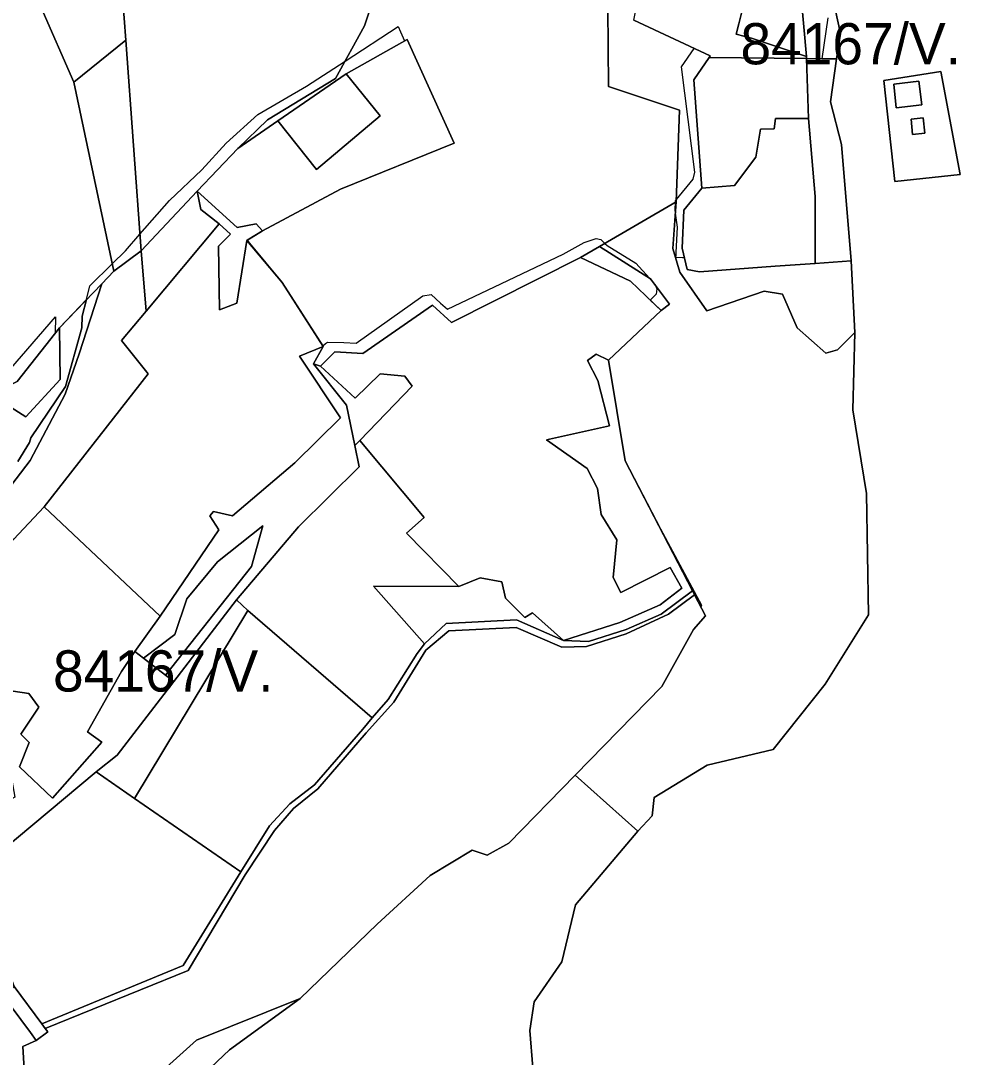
# Model space of a CAD drawing. Extents: x -477304 to -465429, y -1159113 to -1149210.
# Drawn here: x -472814.2 to -472472.1, y -1151513.5 to -1151136.1 of the extents above; entities that cross this region are included whole.
import ezdxf

# ---------------------------------------------------------------- set-up
doc = ezdxf.new("R2010")
doc.units = 0
for name, color, linetype in [('BPEJ_s', 7, 'Continuous'), ('orna_s', 7, 'Continuous'), ('ostatni_s', 7, 'Continuous'), ('PUPFL_s', 7, 'Continuous'), ('trav_porost_s', 7, 'Continuous'), ('zahrada_s', 7, 'Continuous')]:
    doc.layers.add(name, color=color, linetype=linetype)

msp = doc.modelspace()

# ---------------------------------------------------------------- linework, layer by layer
at = {"layer": 'BPEJ_s'}
msp.add_line((-472665.13, -1151447.32), (-472684.42, -1151465.03), dxfattribs=at)
for points in [[(-472520.34, -1151135), (-472522.49, -1151149.92), (-472517.14, -1151149.98), (-472519.39, -1151165.53), (-472515.35, -1151181.08), (-472511.86, -1151223.5), (-472524.92, -1151224.41), (-472539.48, -1151225.43), (-472567.05, -1151227.51), (-472571.55, -1151226.59), (-472572.55, -1151222.37), (-472573.18, -1151222.36), (-472575.61, -1151222.33), (-472575.57, -1151221.38), (-472575.53, -1151220.45), (-472575.1, -1151211.28), (-472575.79, -1151206.12), (-472575.95, -1151204.89), (-472575.78, -1151202.13), (-472575.74, -1151201.48), (-472575.46, -1151201.15), (-472569.35, -1151193.81), (-472568.71, -1151191.25), (-472573.61, -1151152.9), (-472568.93, -1151146.14), (-472590.93, -1151135.89)], [(-472520.34, -1151135), (-472522.49, -1151149.92), (-472517.14, -1151149.98), (-472519.39, -1151165.53), (-472515.35, -1151181.08), (-472511.86, -1151223.5), (-472524.92, -1151224.41), (-472539.48, -1151225.43), (-472567.05, -1151227.51), (-472571.55, -1151226.59), (-472572.55, -1151222.37), (-472573.18, -1151222.36), (-472575.61, -1151222.33), (-472575.57, -1151221.38), (-472575.53, -1151220.45), (-472575.1, -1151211.28), (-472575.79, -1151206.12), (-472575.95, -1151204.89), (-472575.78, -1151202.13), (-472575.74, -1151201.48), (-472575.46, -1151201.15), (-472569.35, -1151193.81), (-472568.71, -1151191.25), (-472573.61, -1151152.9), (-472568.93, -1151146.14), (-472590.93, -1151135.89)], [(-472820.14, -1151265.4), (-472801.6, -1151243.88), (-472801.66, -1151249.87), (-472800.13, -1151247.93), (-472790.29, -1151237.63), (-472789.03, -1151232.59), (-472780.92, -1151224.62), (-472776.03, -1151219.81), (-472770.8, -1151213.81), (-472760.05, -1151201.48), (-472748.33, -1151190.4), (-472739.38, -1151180.6), (-472727.88, -1151170.16), (-472710.19, -1151159.93), (-472696.11, -1151150.76), (-472676.73, -1151138.14), (-472675.89, -1151140.11), (-472674.49, -1151143.38), (-472673.52, -1151142.83), (-472656.43, -1151180.59), (-472697.72, -1151197.39), (-472726.16, -1151212.52), (-472731.75, -1151215.98), (-472730.96, -1151217.08), (-472718.96, -1151231.32), (-472704.2, -1151254.49), (-472703.22, -1151253.65), (-472702.52, -1151253.05), (-472696.57, -1151253.29), (-472692.08, -1151253.47), (-472667.79, -1151236.21), (-472664.81, -1151235.79), (-472661.31, -1151238.91), (-472658.84, -1151241.11), (-472641.73, -1151232.95), (-472616.65, -1151221.08), (-472608.98, -1151216.82), (-472604.72, -1151215.33), (-472603.01, -1151215.76), (-472601.49, -1151217.14), (-472600.67, -1151217.89), (-472590.23, -1151224.28), (-472585.29, -1151229.81), (-472583.88, -1151231.4), (-472583.2, -1151232.16), (-472583.07, -1151232.47), (-472582.56, -1151233.66), (-472582.77, -1151235.57), (-472584.99, -1151237.82), (-472581.04, -1151241.62), (-472600.19, -1151259.69), (-472594.13, -1151296.29), (-472581.3, -1151321.08), (-472566.36, -1151348.93), (-472566.56, -1151349.56), (-472564.89, -1151352.8), (-472569.2, -1151357.73), (-472580.78, -1151378.5), (-472612.28, -1151410.8), (-472636.47, -1151435.6), (-472644.39, -1151439.89), (-472649.87, -1151438.06), (-472665.13, -1151447.32)], [(-472815.24, -1151296.51), (-472810.98, -1151289.7), (-472810.55, -1151287.99), (-472797.98, -1151269.24), (-472792.01, -1151247.93), (-472791.8, -1151243.67), (-472790.29, -1151237.63), (-472789.03, -1151232.59), (-472780.92, -1151224.62), (-472776.03, -1151219.81), (-472770.8, -1151213.81), (-472760.05, -1151201.48), (-472748.33, -1151190.4), (-472739.38, -1151180.6), (-472727.88, -1151170.16), (-472710.19, -1151159.93), (-472696.11, -1151150.76), (-472676.73, -1151138.14), (-472675.89, -1151140.11), (-472674.49, -1151143.38), (-472673.52, -1151142.83), (-472656.43, -1151180.59), (-472697.72, -1151197.39), (-472726.16, -1151212.52), (-472731.75, -1151215.98), (-472730.96, -1151217.08), (-472718.96, -1151231.32), (-472704.2, -1151254.49), (-472703.22, -1151253.65), (-472702.52, -1151253.05), (-472696.57, -1151253.29), (-472692.08, -1151253.47), (-472667.79, -1151236.21), (-472664.81, -1151235.79), (-472661.31, -1151238.91), (-472658.84, -1151241.11), (-472641.73, -1151232.95), (-472616.65, -1151221.08), (-472608.98, -1151216.82), (-472604.72, -1151215.33), (-472603.01, -1151215.76), (-472601.49, -1151217.14), (-472600.67, -1151217.89), (-472590.23, -1151224.28), (-472585.29, -1151229.81), (-472583.88, -1151231.4), (-472583.2, -1151232.16), (-472583.07, -1151232.47), (-472582.56, -1151233.66), (-472582.77, -1151235.57), (-472584.99, -1151237.82), (-472581.04, -1151241.62), (-472600.19, -1151259.69), (-472594.13, -1151296.29), (-472581.3, -1151321.08), (-472566.36, -1151348.93), (-472566.56, -1151349.56), (-472564.89, -1151352.8), (-472569.2, -1151357.73), (-472580.78, -1151378.5), (-472612.28, -1151410.8), (-472636.47, -1151435.6), (-472644.39, -1151439.89), (-472649.87, -1151438.06), (-472665.13, -1151447.32), (-472684.42, -1151465.03), (-472712.49, -1151492.09), (-472738.25, -1151510.84)], [(-472820.14, -1151265.4), (-472801.6, -1151243.88), (-472801.66, -1151249.87), (-472800.13, -1151247.93), (-472790.29, -1151237.63)], [(-472790.29, -1151237.63), (-472791.8, -1151243.67), (-472792.01, -1151247.93), (-472797.98, -1151269.24), (-472810.55, -1151287.99), (-472810.98, -1151289.7), (-472815.24, -1151296.51)], [(-472684.42, -1151465.03), (-472712.49, -1151492.09), (-472738.25, -1151510.84), (-472770.01, -1151540.91), (-472747.07, -1151575.8), (-472767.95, -1151578.74), (-472765.59, -1151584.6), (-472763.67, -1151590.56), (-472764.1, -1151591.41), (-472790.52, -1151596.31), (-472802.41, -1151597.86), (-472812.67, -1151599.19), (-472813.53, -1151599.3), (-472829.51, -1151598.45)], [(-472738.25, -1151510.84), (-472770.01, -1151540.91), (-472747.07, -1151575.8), (-472767.95, -1151578.74), (-472765.59, -1151584.6), (-472763.67, -1151590.56), (-472764.1, -1151591.41), (-472790.52, -1151596.31), (-472802.41, -1151597.86), (-472812.67, -1151599.19), (-472813.53, -1151599.3), (-472829.51, -1151598.45)]]:
    msp.add_lwpolyline(points, dxfattribs=at)
at = {"layer": 'orna_s'}
msp.add_lwpolyline([(-472566.13, -1151197.02), (-472569.07, -1151157.58), (-472563.53, -1151149.48), (-472528.05, -1151149.86), (-472527.29, -1151171.7), (-472539.34, -1151171.65), (-472539.86, -1151175.45), (-472544.82, -1151175.51), (-472546.49, -1151185.69), (-472554.33, -1151196.02)], close=True, dxfattribs=at)
at = {"layer": 'ostatni_s'}
for points in [[(-472548.48, -1151120.06), (-472546.23, -1151099.53), (-472550.85, -1151081.1), (-472541.62, -1151081.5), (-472533.2, -1151104.26), (-472531.99, -1151105.71), (-472528.07, -1151149.09), (-472548.15, -1151142.45), (-472553.67, -1151140.94), (-472552.73, -1151137.19)], [(-472528.07, -1151149.09), (-472531.99, -1151105.71), (-472523.67, -1151112.65), (-472521.22, -1151115.09), (-472515.69, -1151140.68), (-472517.14, -1151149.98), (-472528.05, -1151149.86)], [(-472706.55, -1151190.23), (-472720.54, -1151172.46), (-472695.7, -1151155.34), (-472683.3, -1151170.74)], [(-472472.07, -1151192.09), (-472495.88, -1151194.6), (-472499.96, -1151157.84), (-472479.09, -1151154.54)], [(-472496.32, -1151159.1), (-472495.4, -1151167.81), (-472486.06, -1151166.74), (-472487.18, -1151158.07)], [(-472486.06, -1151166.74), (-472495.4, -1151167.81), (-472496.32, -1151159.1), (-472487.18, -1151158.07)], [(-472485.03, -1151177.02), (-472485.59, -1151171.46), (-472489.98, -1151171.89), (-472489.43, -1151177.46)], [(-472489.43, -1151177.46), (-472489.98, -1151171.89), (-472485.59, -1151171.46), (-472485.03, -1151177.02)], [(-472758.12, -1151359.53), (-472769.5, -1151368.19), (-472772.64, -1151365.77), (-472763.39, -1151352.89), (-472742.08, -1151321.41), (-472745.39, -1151316.34), (-472744.01, -1151314.73), (-472737.11, -1151316.33), (-472714.39, -1151297.09), (-472697.83, -1151280.63), (-472712.75, -1151258.17), (-472704.09, -1151254.66), (-472707.6, -1151260.98), (-472695.54, -1151276.06), (-472692.52, -1151290.72), (-472690.92, -1151298.52), (-472713.1, -1151320.37), (-472735.64, -1151346.93), (-472758.5, -1151376.66), (-472761.52, -1151374.33), (-472730.18, -1151334.75), (-472726.04, -1151319.94), (-472742.62, -1151333.09), (-472753.69, -1151346.53)], [(-472716.21, -1151421.25), (-472707.29, -1151414.31), (-472689.67, -1151393.98), (-472686.23, -1151389.95), (-472680.44, -1151383.29), (-472669.87, -1151366.46), (-472667.19, -1151362.93), (-472659.28, -1151355.58), (-472633.72, -1151354.25), (-472616.6, -1151361.79), (-472607.44, -1151362.13), (-472593.71, -1151357.72), (-472581.04, -1151352.13), (-472569.61, -1151343.67), (-472568.89, -1151345.06), (-472578.29, -1151352.19), (-472593.74, -1151359.38), (-472608.23, -1151363.9), (-472617.22, -1151364.13), (-472633.78, -1151356.97), (-472658.34, -1151358.28), (-472666.65, -1151365.31), (-472678.36, -1151384.19), (-472688.37, -1151395.35), (-472706.05, -1151415.82), (-472714.89, -1151422.96), (-472721.8, -1151430.99), (-472732.51, -1151447.06), (-472753.26, -1151481.87), (-472805.31, -1151503.03), (-472806.52, -1151501.4), (-472755.05, -1151480.14), (-472734.13, -1151446.04), (-472723.62, -1151429.2)], [(-472731.49, -1151350.77), (-472772.77, -1151419.29), (-472786.75, -1151409.61), (-472779.11, -1151403.46), (-472758.5, -1151376.66), (-472735.64, -1151346.93)], [(-472808.55, -1151507.36), (-472810.68, -1151504.49), (-472820.84, -1151490.82), (-472816.68, -1151487.73), (-472806.52, -1151501.4), (-472805.31, -1151503.03), (-472804.39, -1151504.27)]]:
    msp.add_lwpolyline(points, close=True, dxfattribs=at)
at = {"layer": 'PUPFL_s'}
for points in [[(-472511.86, -1151223.5), (-472515.35, -1151181.08), (-472519.39, -1151165.53), (-472517.14, -1151149.98), (-472515.69, -1151140.68), (-472521.22, -1151115.09), (-472523.67, -1151112.65), (-472515.48, -1151104.46), (-472512.71, -1151103.23), (-472515.37, -1151099.56), (-472518.08, -1151100.57), (-472524.41, -1151107.97), (-472528.98, -1151105.41), (-472531.99, -1151105.71), (-472533.2, -1151104.26), (-472541.62, -1151081.5), (-472545.08, -1151072.45), (-472549.43, -1151027.36), (-472548.78, -1150993.53), (-472555.63, -1150982.18), (-472560.78, -1150978.61), (-472562.67, -1150977.31), (-472574.69, -1150941.16)], [(-472600.44, -1151131.3), (-472600.15, -1151159.95), (-472574.37, -1151168.57), (-472575.49, -1151201.96), (-472603.45, -1151218.29), (-472610.35, -1151222.32), (-472657.4, -1151245.95), (-472664.25, -1151239.65), (-472689.69, -1151257.26), (-472699.79, -1151256.59), (-472705.11, -1151261.86), (-472707.6, -1151260.98), (-472704.09, -1151254.66), (-472718.96, -1151231.32), (-472731.84, -1151216.03), (-472726.16, -1151212.52), (-472697.72, -1151197.39), (-472656.43, -1151180.59), (-472673.52, -1151142.83), (-472695.7, -1151155.34), (-472720.54, -1151172.46), (-472735.15, -1151182.53), (-472724.33, -1151172.09), (-472699.61, -1151157.12), (-472689.04, -1151137.9), (-472683.43, -1151120.94)], [(-472590.93, -1151135.89), (-472563.13, -1151148.84), (-472563.53, -1151149.48), (-472569.07, -1151157.58), (-472566.13, -1151197.02), (-472572.76, -1151205.04), (-472573.39, -1151218.83), (-472571.55, -1151226.59), (-472567.05, -1151227.51), (-472539.48, -1151225.43), (-472524.92, -1151224.41), (-472511.86, -1151223.5), (-472510.5, -1151249.54), (-472516.75, -1151255.89), (-472521.01, -1151257.06), (-472531.41, -1151247.92), (-472536.84, -1151235.67), (-472543.43, -1151234.54), (-472564.39, -1151241.74), (-472574.24, -1151227.64), (-472576.72, -1151218.98), (-472575.49, -1151201.96), (-472574.37, -1151168.57), (-472600.15, -1151159.95), (-472600.44, -1151131.3)], [(-472540.21, -1151401.46), (-472521.3, -1151377.69), (-472505.55, -1151352.36), (-472506.18, -1151308.26), (-472511.17, -1151277.73), (-472510.5, -1151249.54), (-472511.86, -1151223.5)], [(-472627.75, -1151517.35), (-472628.87, -1151503.78), (-472627.26, -1151493.29), (-472617.2, -1151478.73), (-472612.21, -1151458.05), (-472589.46, -1151431.18), (-472584.26, -1151425.55), (-472583.56, -1151418.87), (-472564.26, -1151407.09), (-472540.21, -1151401.46)]]:
    msp.add_lwpolyline(points, dxfattribs=at)
for points in [[(-472784.74, -1151231.82), (-472800.13, -1151247.93), (-472815.51, -1151267.4), (-472841.45, -1151280.15), (-472880.15, -1151302.1), (-472887.4, -1151303.82), (-472899.09, -1151305.49), (-472900.89, -1151210.25), (-472862.76, -1151187.22), (-472852.04, -1151157.63), (-472831.17, -1151093.14), (-472826.52, -1151063.33), (-472819.82, -1151045.13), (-472815.02, -1151016.52), (-472785.14, -1151019.14), (-472782.66, -1151052.84), (-472791.86, -1151052.57), (-472792.38, -1151046.83), (-472810.83, -1151054.32), (-472813.2, -1151075.58), (-472806.89, -1151131.05), (-472794.86, -1151158.44), (-472780.37, -1151227.24)], [(-472806.89, -1151131.05), (-472813.2, -1151075.58), (-472810.83, -1151054.32), (-472792.38, -1151046.83), (-472791.86, -1151052.57), (-472782.66, -1151052.84), (-472782.14, -1151059.84), (-472777.19, -1151127.02), (-472776, -1151143.17), (-472794.86, -1151158.44)], [(-472776, -1151143.17), (-472777.19, -1151127.02), (-472761.14, -1151122.75), (-472716.37, -1151111.28), (-472684.93, -1151102.34), (-472683.43, -1151120.94), (-472689.04, -1151137.9), (-472699.61, -1151157.12), (-472724.33, -1151172.09), (-472735.15, -1151182.53), (-472749.98, -1151198.17), (-472770.36, -1151219.81)], [(-472794.86, -1151158.44), (-472776, -1151143.17), (-472770.36, -1151219.81), (-472780.37, -1151227.24)], [(-472472.07, -1151192.09), (-472479.09, -1151154.54), (-472499.96, -1151157.84), (-472495.88, -1151194.6)], [(-472749.98, -1151198.17), (-472748.58, -1151204.79), (-472742.02, -1151209.97), (-472768.54, -1151241.83), (-472770.36, -1151219.81)], [(-472583.56, -1151418.87), (-472584.26, -1151425.55), (-472589.46, -1151431.18), (-472612.28, -1151410.8), (-472580.78, -1151378.5), (-472569.2, -1151357.73), (-472564.89, -1151352.8), (-472568.89, -1151345.06), (-472569.61, -1151343.67), (-472594.13, -1151296.29), (-472600.19, -1151259.69), (-472581.04, -1151241.62), (-472577.93, -1151239.22), (-472584.89, -1151230.07), (-472603.45, -1151218.29), (-472575.49, -1151201.96), (-472576.72, -1151218.98), (-472574.24, -1151227.64), (-472564.39, -1151241.74), (-472543.43, -1151234.54), (-472536.84, -1151235.67), (-472531.41, -1151247.92), (-472521.01, -1151257.06), (-472516.75, -1151255.89), (-472510.5, -1151249.54), (-472511.17, -1151277.73), (-472506.18, -1151308.26), (-472505.55, -1151352.36), (-472521.3, -1151377.69), (-472540.21, -1151401.46), (-472564.26, -1151407.09)], [(-472822.55, -1151319.43), (-472826.26, -1151316.18), (-472810.75, -1151296.18), (-472797.99, -1151272.02), (-472792.95, -1151257.35), (-472784.74, -1151231.82), (-472780.37, -1151227.24), (-472770.36, -1151219.81), (-472768.54, -1151241.83), (-472777.56, -1151252.52), (-472767.84, -1151264.67), (-472805.71, -1151313.09), (-472816.9, -1151324.98)], [(-472592.19, -1151230.91), (-472610.35, -1151222.32), (-472603.45, -1151218.29), (-472584.89, -1151230.07), (-472577.93, -1151239.22), (-472581.04, -1151241.62)], [(-472632.39, -1151527.85), (-472694.29, -1151553.6), (-472750.85, -1151635.19), (-472771.4, -1151661.91), (-472778.88, -1151644.93), (-472792.4, -1151625.73), (-472813.38, -1151598.25), (-472780.49, -1151580.51), (-472747.07, -1151575.8), (-472770.01, -1151540.91), (-472738.25, -1151510.84), (-472712.49, -1151492.09), (-472684.42, -1151465.03), (-472665.13, -1151447.32), (-472649.87, -1151438.06), (-472644.39, -1151439.89), (-472636.47, -1151435.6), (-472612.28, -1151410.8), (-472589.46, -1151431.18), (-472612.21, -1151458.05), (-472617.2, -1151478.73), (-472627.26, -1151493.29), (-472628.87, -1151503.78), (-472627.75, -1151517.35)]]:
    msp.add_lwpolyline(points, close=True, dxfattribs=at)
at = {"layer": 'trav_porost_s'}
for points in [[(-472552.73, -1151137.19), (-472553.67, -1151140.94), (-472548.15, -1151142.45), (-472528.07, -1151149.09), (-472528.05, -1151149.86), (-472563.53, -1151149.48), (-472563.13, -1151148.84), (-472590.93, -1151135.89), (-472588.91, -1151125.59), (-472581.06, -1151125.42), (-472582.33, -1151114.11), (-472564.74, -1151117.98), (-472548.48, -1151120.06)], [(-472683.3, -1151170.74), (-472695.7, -1151155.34), (-472673.52, -1151142.83), (-472656.43, -1151180.59), (-472697.72, -1151197.39), (-472726.16, -1151212.52), (-472728.47, -1151210.02), (-472735.35, -1151211.33), (-472749.98, -1151198.17), (-472735.15, -1151182.53), (-472720.54, -1151172.46), (-472706.55, -1151190.23)], [(-472528.05, -1151149.86), (-472517.14, -1151149.98), (-472519.39, -1151165.53), (-472515.35, -1151181.08), (-472511.86, -1151223.5), (-472524.92, -1151224.41), (-472524.87, -1151200.05), (-472527.29, -1151171.7)], [(-472573.39, -1151218.83), (-472572.76, -1151205.04), (-472566.13, -1151197.02), (-472554.33, -1151196.02), (-472546.49, -1151185.69), (-472544.82, -1151175.51), (-472539.86, -1151175.45), (-472539.34, -1151171.65), (-472527.29, -1151171.7), (-472524.87, -1151200.05), (-472524.92, -1151224.41), (-472539.48, -1151225.43), (-472567.05, -1151227.51), (-472571.55, -1151226.59)], [(-472728.47, -1151210.02), (-472726.16, -1151212.52), (-472731.84, -1151216.03), (-472735.58, -1151238.86), (-472741.88, -1151241.29), (-472742.23, -1151218.16), (-472737.81, -1151213.82), (-472742.02, -1151209.97), (-472748.58, -1151204.79), (-472749.98, -1151198.17), (-472735.35, -1151211.33)], [(-472763.39, -1151352.89), (-472805.71, -1151313.09), (-472767.84, -1151264.67), (-472777.56, -1151252.52), (-472768.54, -1151241.83), (-472742.02, -1151209.97), (-472737.81, -1151213.82), (-472742.23, -1151218.16), (-472741.88, -1151241.29), (-472735.58, -1151238.86), (-472731.84, -1151216.03), (-472718.96, -1151231.32), (-472704.09, -1151254.66), (-472712.75, -1151258.17), (-472697.83, -1151280.63), (-472714.39, -1151297.09), (-472737.11, -1151316.33), (-472744.01, -1151314.73), (-472745.39, -1151316.34), (-472742.08, -1151321.41)], [(-472683.31, -1151264.64), (-472692.44, -1151273.56), (-472705.11, -1151261.86), (-472699.79, -1151256.59), (-472689.69, -1151257.26), (-472664.25, -1151239.65), (-472657.4, -1151245.95), (-472610.35, -1151222.32), (-472592.19, -1151230.91), (-472581.04, -1151241.62), (-472600.19, -1151259.69), (-472604.69, -1151257.48), (-472607.85, -1151259.76), (-472604.1, -1151267.08), (-472599.83, -1151283.57), (-472622.81, -1151288.63), (-472607.97, -1151299.06), (-472604.13, -1151306.39), (-472602.9, -1151315.88), (-472597.14, -1151325.09), (-472598.42, -1151338.84), (-472595.7, -1151344.26), (-472577.73, -1151335.11), (-472573.49, -1151342.68), (-472581.42, -1151348.71), (-472596.11, -1151355.2), (-472616.6, -1151361.79), (-472627.87, -1151351.7), (-472630.62, -1151353.37), (-472637.7, -1151346.39), (-472639.05, -1151340.41), (-472646.95, -1151338.95), (-472654.7, -1151342.11), (-472673.71, -1151322.67), (-472667.33, -1151316.93), (-472690.68, -1151288.96), (-472671.63, -1151269.15), (-472674.38, -1151265.55)], [(-472799.86, -1151266.68), (-472812.33, -1151280.32), (-472819.06, -1151276.11), (-472826.21, -1151280.03), (-472824.67, -1151285.57), (-472835.26, -1151288.43), (-472839.28, -1151296.89), (-472835.87, -1151301.99), (-472849.44, -1151312.62), (-472870.64, -1151321.44), (-472880.15, -1151302.1), (-472841.45, -1151280.15), (-472815.51, -1151267.4), (-472800.13, -1151247.93)], [(-472581.42, -1151348.71), (-472573.49, -1151342.68), (-472577.73, -1151335.11), (-472595.7, -1151344.26), (-472598.42, -1151338.84), (-472597.14, -1151325.09), (-472602.9, -1151315.88), (-472604.13, -1151306.39), (-472607.97, -1151299.06), (-472622.81, -1151288.63), (-472599.83, -1151283.57), (-472604.1, -1151267.08), (-472607.85, -1151259.76), (-472604.69, -1151257.48), (-472600.19, -1151259.69), (-472594.13, -1151296.29), (-472569.61, -1151343.67), (-472581.04, -1151352.13), (-472593.71, -1151357.72), (-472607.44, -1151362.13), (-472616.6, -1151361.79), (-472596.11, -1151355.2)], [(-472690.68, -1151288.96), (-472692.52, -1151290.72), (-472695.54, -1151276.06), (-472707.6, -1151260.98), (-472705.11, -1151261.86), (-472692.44, -1151273.56), (-472683.31, -1151264.64), (-472674.38, -1151265.55), (-472671.63, -1151269.15)], [(-472667.19, -1151362.93), (-472669.87, -1151366.46), (-472680.44, -1151383.29), (-472686.23, -1151389.95), (-472731.49, -1151350.77), (-472735.64, -1151346.93), (-472713.1, -1151320.37), (-472690.92, -1151298.52), (-472692.52, -1151290.72), (-472690.68, -1151288.96), (-472667.33, -1151316.93), (-472673.71, -1151322.67), (-472654.7, -1151342.11), (-472685.7, -1151341.92)], [(-472814.7, -1151407.81), (-472811.13, -1151398.95), (-472814.23, -1151395.91), (-472807.68, -1151386.08), (-472811.33, -1151381.02), (-472817.04, -1151380.25), (-472822.6, -1151384.49), (-472816.43, -1151418.75), (-472842.42, -1151433.08), (-472856.47, -1151416.1), (-472864.23, -1151419.35), (-472870.87, -1151409.96), (-472865.02, -1151407.21), (-472865.54, -1151369.58), (-472843.24, -1151353.09), (-472816.9, -1151324.98), (-472805.71, -1151313.09), (-472763.39, -1151352.89), (-472772.64, -1151365.77), (-472777.5, -1151373.04), (-472789.97, -1151395.07), (-472784.64, -1151398.83), (-472802.7, -1151419.14)], [(-472758.12, -1151359.53), (-472753.69, -1151346.53), (-472742.62, -1151333.09), (-472726.04, -1151319.94), (-472730.18, -1151334.75), (-472761.52, -1151374.33), (-472769.5, -1151368.19)], [(-472616.6, -1151361.79), (-472633.72, -1151354.25), (-472659.28, -1151355.58), (-472667.19, -1151362.93), (-472685.7, -1151341.92), (-472654.7, -1151342.11), (-472646.95, -1151338.95), (-472639.05, -1151340.41), (-472637.7, -1151346.39), (-472630.62, -1151353.37), (-472627.87, -1151351.7)], [(-472707.29, -1151414.31), (-472716.21, -1151421.25), (-472723.62, -1151429.2), (-472734.13, -1151446.04), (-472772.77, -1151419.29), (-472731.49, -1151350.77), (-472686.23, -1151389.95), (-472689.67, -1151393.98)], [(-472806.52, -1151501.4), (-472816.68, -1151487.73), (-472832.56, -1151445.29), (-472827.08, -1151443.24), (-472786.75, -1151409.61), (-472772.77, -1151419.29), (-472734.13, -1151446.04), (-472755.05, -1151480.14)], [(-472782.59, -1151531.5), (-472769.6, -1151524.83), (-472750.16, -1151507.34), (-472712.49, -1151492.09), (-472738.25, -1151510.84), (-472770.01, -1151540.91), (-472747.07, -1151575.8), (-472780.49, -1151580.51), (-472813.38, -1151598.25), (-472831.61, -1151578.12), (-472842.25, -1151560.27), (-472849.92, -1151543.68), (-472857.27, -1151542.28), (-472858.61, -1151525.7), (-472854.71, -1151527.97), (-472846.49, -1151538.49), (-472830.39, -1151536.67), (-472811.98, -1151534.62)]]:
    msp.add_lwpolyline(points, close=True, dxfattribs=at)
for points in [[(-472819.06, -1151276.11), (-472812.33, -1151280.32), (-472799.86, -1151266.68), (-472800.13, -1151247.93), (-472784.74, -1151231.82), (-472792.95, -1151257.35), (-472797.99, -1151272.02), (-472810.75, -1151296.18), (-472826.26, -1151316.18)], [(-472811.98, -1151534.62), (-472813.44, -1151509.57), (-472808.55, -1151507.36), (-472804.39, -1151504.27), (-472805.31, -1151503.03), (-472753.26, -1151481.87), (-472732.51, -1151447.06), (-472721.8, -1151430.99), (-472714.89, -1151422.96), (-472706.05, -1151415.82), (-472688.37, -1151395.35), (-472678.36, -1151384.19), (-472666.65, -1151365.31), (-472658.34, -1151358.28), (-472633.78, -1151356.97), (-472617.22, -1151364.13), (-472608.23, -1151363.9), (-472593.74, -1151359.38), (-472578.29, -1151352.19), (-472568.89, -1151345.06), (-472564.89, -1151352.8), (-472569.2, -1151357.73), (-472580.78, -1151378.5), (-472612.28, -1151410.8), (-472636.47, -1151435.6), (-472644.39, -1151439.89), (-472649.87, -1151438.06), (-472665.13, -1151447.32), (-472684.42, -1151465.03), (-472712.49, -1151492.09), (-472750.16, -1151507.34), (-472769.6, -1151524.83)], [(-472817.04, -1151380.25), (-472811.33, -1151381.02), (-472807.68, -1151386.08), (-472814.23, -1151395.91), (-472811.13, -1151398.95), (-472814.7, -1151407.81), (-472802.7, -1151419.14), (-472784.64, -1151398.83), (-472789.97, -1151395.07), (-472777.5, -1151373.04), (-472772.64, -1151365.77), (-472769.5, -1151368.19), (-472761.52, -1151374.33), (-472758.5, -1151376.66), (-472779.11, -1151403.46), (-472786.75, -1151409.61), (-472827.08, -1151443.24)]]:
    msp.add_lwpolyline(points, dxfattribs=at)
at = {"layer": 'zahrada_s'}
msp.add_lwpolyline([(-472816.68, -1151487.73), (-472820.84, -1151490.82), (-472810.68, -1151504.49), (-472808.55, -1151507.36), (-472813.44, -1151509.57), (-472811.98, -1151534.62), (-472830.39, -1151536.67), (-472829.77, -1151525.85), (-472828.47, -1151513.55), (-472831.03, -1151511.61), (-472835.6, -1151503.63), (-472833.94, -1151493.6), (-472831.2, -1151483.19), (-472858.71, -1151483.89), (-472857.93, -1151476.72), (-472860.96, -1151454.01), (-472832.56, -1151445.29)], close=True, dxfattribs=at)

# ---------------------------------------------------------------- texts
at = {"layer": 'BPEJ_s'}
for p in [(-472552.11, -1151151.93), (-472802.48, -1151380.33)]:
    msp.add_text('84167/V.', height=15, dxfattribs=at).set_placement(p)

doc.saveas('drawing.dxf')
